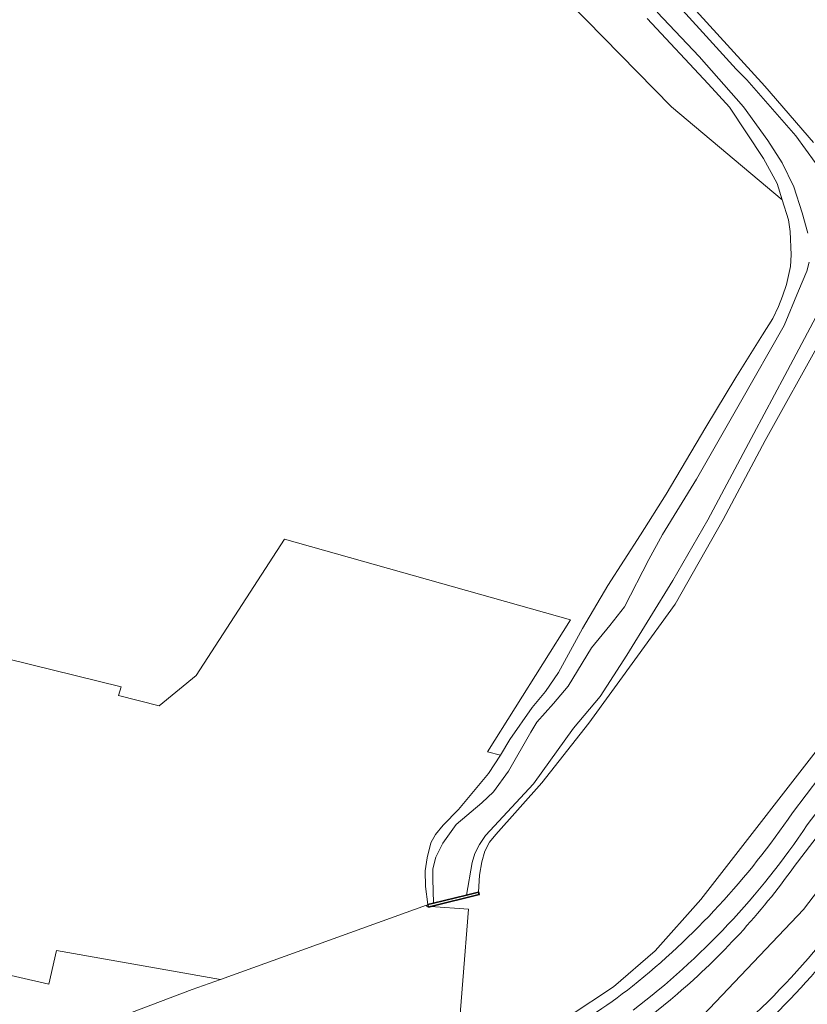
# Model space of a CAD drawing. Header units: metres. Extents: x 197700 to 204338, y 317132 to 325229.
# Tile 476 of 656: x 201886 to 201978, y 319345 to 319460. Entities that reach past the tile are written whole.
import ezdxf

# ---------------------------------------------------------------- set-up
doc = ezdxf.new("R2010")
doc.units = ezdxf.units.M
for name, color, linetype, lineweight in [('B-WE-GK-KADEMUUR-GV', 150, 'Continuous', 35), ('B-WE-GR-BEPLANTING_CULTUUR_BOSPLANTSOEN-GV', 90, 'Continuous', 18), ('B-WE-GR-BOS_LOOF-GV', 40, 'Continuous', 13), ('B-WE-GR-GRAS-GV', 60, 'Continuous', 13), ('B-WE-OG-TERREIN_CULTUURSCHEIDING-GV', 7, 'Continuous', 18), ('B-WE-OG-TERREIN_ERF-GV', 7, 'Continuous', 18), ('B-WE-OG-WATER-GV', 130, 'Continuous', 18), ('B-WE-OG-WATER_SLOOT-GV', 120, 'Continuous', 18), ('B-WE-OG-WEG-GV', 7, 'Continuous', 18), ('B-WE-VH-VERHARDING_ASFALT-GV', 252, 'Continuous', 18), ('B-WE-VH-VERHARDING_GESLOTEN-GV', 252, 'Continuous', 18), ('B-WE-VH-VERHARDING_OPEN-GV', 252, 'Continuous', 18), ('B-WE-VH-VERHARDING_TEGEL-GV', 252, 'Continuous', 18)]:
    doc.layers.add(name, color=color, linetype=linetype, lineweight=lineweight)

msp = doc.modelspace()

# ---------------------------------------------------------------- linework, layer by layer
at = {"layer": 'B-WE-GK-KADEMUUR-GV'}
msp.add_lwpolyline([(201938.369, 319357.79), (201934.555, 319356.851), (201933.883, 319356.685), (201933.934, 319356.48), (201933.955, 319356.394), (201934.223, 319356.46), (201939.874, 319357.851), (201939.803, 319358.143)], close=True, dxfattribs=at)
at = {"layer": 'B-WE-GR-BEPLANTING_CULTUUR_BOSPLANTSOEN-GV'}
msp.add_lwpolyline([(201882.063, 319328.411), (201890.858, 319330.546), (201901.017, 319332.751), (201913.608, 319335.27), (201925.449, 319337.281), (201932.371, 319338.59), (201937.286, 319339.52), (201938.604, 319356.163), (201934.223, 319356.46), (201933.955, 319356.394), (201933.934, 319356.48), (201933.709, 319356.495), (201933.719, 319356.625), (201909.686, 319347.972), (201906.399, 319346.788), (201891.954, 319341.3), (201871.261, 319333.316)], dxfattribs=at)
at = {"layer": 'B-WE-GR-BOS_LOOF-GV'}
for points in [[(201965.151, 319460.862), (201973.171, 319452.087), (201978.847, 319445.546)], [(201979.791, 319422.619), (201973.214, 319410.799), (201968.296, 319401.563), (201962.721, 319391.725), (201958.328, 319385.645), (201952.641, 319377.832), (201947.172, 319370.881), (201941.786, 319364.859), (201941.079, 319363.965), (201940.533, 319362.9), (201940.187, 319361.679), (201939.91, 319360.114), (201939.803, 319358.143), (201939.874, 319357.851), (201934.223, 319356.46), (201938.604, 319356.163), (201937.286, 319339.52)], [(201950.35, 319343.682), (201955.535, 319347.121), (201960.384, 319351.318), (201965.712, 319357.275), (201981.612, 319377.715)]]:
    msp.add_lwpolyline(points, dxfattribs=at)
at = {"layer": 'B-WE-GR-GRAS-GV'}
msp.add_lwpolyline([(201882.132, 319385.981), (201898.117, 319382.082), (201897.823, 319381.048), (201902.536, 319379.857), (201906.868, 319383.381), (201917.167, 319399.28), (201950.504, 319389.888), (201940.832, 319374.483), (201942.331, 319374.09), (201942.335, 319374.097), (201943.447, 319375.941), (201946.055, 319379.665), (201947.581, 319381.514), (201949.125, 319383.736), (201951.917, 319388.892), (201954.854, 319393.894), (201958.675, 319399.785), (201961.656, 319404.518), (201966.278, 319412.334), (201969.767, 319418.129), (201972.881, 319423.112), (201974.086, 319425.019), (201974.747, 319426.393), (201975.243, 319427.631), (201975.687, 319428.972), (201976.151, 319431.076), (201976.221, 319432.423), (201976.112, 319435.172), (201975.934, 319436.527), (201975.199, 319438.841), (201962.278, 319449.683), (201944.419, 319467.94)], dxfattribs=at)
at = {"layer": 'B-WE-OG-TERREIN_CULTUURSCHEIDING-GV'}
for points in [[(201986.839, 319383.77), (201986.575, 319383.861), (201982.638, 319379.034), (201981.612, 319377.715), (201965.712, 319357.275), (201960.384, 319351.318), (201955.535, 319347.121), (201950.35, 319343.682), (201945.17, 319341.502), (201939.784, 319339.992), (201937.286, 319339.52), (201937.021, 319336.177)], [(201976.374, 319367.378), (201982.786, 319375.799)]]:
    msp.add_lwpolyline(points, dxfattribs=at)
for points in [[(201957.724, 319347.174, 0.0750495), (201976.374, 319367.378)], [(201937.021, 319336.177, 0.0886756), (201957.724, 319347.174)]]:
    msp.add_lwpolyline(points, format="xyb", dxfattribs=at)
at = {"layer": 'B-WE-OG-TERREIN_ERF-GV'}
msp.add_lwpolyline([(201944.419, 319467.94), (201962.278, 319449.683), (201975.199, 319438.841), (201974.596, 319440.74), (201973.011, 319443.664), (201969.045, 319449.645), (201966.576, 319452.372), (201959.435, 319460)], dxfattribs=at)
at = {"layer": 'B-WE-OG-WATER-GV'}
for points in [[(201979.027, 319443.193), (201976.766, 319446.299), (201971.05, 319452.816), (201969.838, 319454.096), (201960.443, 319464.43)], [(201960.633, 319460.715), (201965.529, 319455.556), (201970.662, 319449.678), (201973.523, 319445.746), (201975.199, 319443.159), (201976.55, 319440.372), (201977.532, 319437.33), (201978.178, 319434.952)], [(201978.332, 319431.597), (201978.045, 319430.542), (201977.09, 319428.243), (201975.418, 319424.211), (201970.328, 319415.271), (201965.21, 319406.291), (201961.236, 319399.841), (201959.66, 319396.928), (201956.797, 319391.419), (201955.09, 319389.208), (201952.968, 319386.623), (201950.238, 319382.16), (201948.52, 319380.13), (201946.594, 319377.955), (201945.874, 319376.798), (201943.296, 319372.251), (201941.544, 319369.85), (201940.16, 319368.535), (201937.193, 319366.008), (201935.608, 319363.865), (201934.827, 319362.204), (201934.469, 319360.852), (201934.462, 319359.693), (201934.555, 319356.851), (201938.369, 319357.79), (201939.046, 319361.581), (201939.357, 319362.646), (201939.917, 319363.713), (201940.603, 319364.728), (201946.193, 319370.762), (201950.868, 319377.25), (201953.964, 319380.957), (201957.078, 319385.768), (201962.448, 319394.467), (201966.535, 319401.541), (201971.889, 319411.624), (201975.493, 319418.351), (201979.758, 319426.43)]]:
    msp.add_lwpolyline(points, dxfattribs=at)
at = {"layer": 'B-WE-OG-WATER_SLOOT-GV'}
for points in [[(201960.443, 319464.43), (201969.838, 319454.096), (201971.05, 319452.816), (201976.766, 319446.299), (201979.027, 319443.193)], [(201978.178, 319434.952), (201977.532, 319437.33), (201976.55, 319440.372), (201975.199, 319443.159), (201973.523, 319445.746), (201970.662, 319449.678), (201965.529, 319455.556), (201960.633, 319460.715)], [(201978.847, 319445.546), (201973.171, 319452.087), (201965.151, 319460.862)], [(201959.435, 319460), (201966.576, 319452.372), (201969.045, 319449.645), (201973.011, 319443.664), (201974.596, 319440.74), (201975.199, 319438.841), (201975.934, 319436.527), (201976.112, 319435.172), (201976.221, 319432.423), (201976.151, 319431.076), (201975.687, 319428.972), (201975.243, 319427.631), (201974.747, 319426.393), (201974.086, 319425.019), (201972.881, 319423.112), (201969.767, 319418.129), (201966.278, 319412.334), (201961.656, 319404.518), (201958.675, 319399.785), (201954.854, 319393.894), (201951.917, 319388.892), (201949.125, 319383.736), (201947.581, 319381.514), (201946.055, 319379.665), (201943.447, 319375.941), (201942.335, 319374.097), (201942.331, 319374.09), (201940.956, 319371.969), (201937.461, 319367.771), (201935.665, 319365.93), (201934.784, 319364.844), (201934.244, 319363.875), (201933.783, 319362.15), (201933.58, 319360.615), (201933.614, 319358.788), (201933.883, 319356.685), (201934.555, 319356.851), (201934.462, 319359.693), (201934.469, 319360.852), (201934.827, 319362.204), (201935.608, 319363.865), (201937.193, 319366.008), (201940.16, 319368.535), (201941.544, 319369.85), (201943.296, 319372.251), (201945.874, 319376.798), (201946.594, 319377.955), (201948.52, 319380.13), (201950.238, 319382.16), (201952.968, 319386.623), (201955.09, 319389.208), (201956.797, 319391.419), (201959.66, 319396.928), (201961.236, 319399.841), (201965.21, 319406.291), (201970.328, 319415.271), (201975.418, 319424.211), (201977.09, 319428.243), (201978.045, 319430.542), (201978.332, 319431.597)], [(201979.758, 319426.43), (201975.493, 319418.351), (201971.889, 319411.624), (201966.535, 319401.541), (201962.448, 319394.467), (201957.078, 319385.768), (201953.964, 319380.957), (201950.868, 319377.25), (201946.193, 319370.762), (201940.603, 319364.728), (201939.917, 319363.713), (201939.357, 319362.646), (201939.046, 319361.581), (201938.369, 319357.79), (201939.803, 319358.143), (201939.91, 319360.114), (201940.187, 319361.679), (201940.533, 319362.9), (201941.079, 319363.965), (201941.786, 319364.859), (201947.172, 319370.881), (201952.641, 319377.832), (201958.328, 319385.645), (201962.721, 319391.725), (201968.296, 319401.563), (201973.214, 319410.799), (201979.791, 319422.619)]]:
    msp.add_lwpolyline(points, dxfattribs=at)
at = {"layer": 'B-WE-OG-WEG-GV'}
for points in [[(201984.876, 319358.965, -0.0812412), (201963.06, 319336.358)], [(201965.38, 319335.9, 0.0705815), (201985.355, 319356.828)]]:
    msp.add_lwpolyline(points, format="xyb", dxfattribs=at)
at = {"layer": 'B-WE-VH-VERHARDING_ASFALT-GV'}
for points in [[(201905.549, 319324.371), (201895.189, 319322.124), (201895.91, 319318.8), (201925.64, 319325.246), (201942.218, 319329.677), (201951.827, 319333.897), (201964.498, 319342.231), (201977.661, 319356.134), (201987.541, 319369.059), (201995.538, 319379.047), (202004.712, 319385.863), (202013.298, 319390.328), (202022.298, 319392.306), (202031.665, 319393.599), (202031.565, 319397.804), (202030.51, 319397.758)], [(202031.779, 319388.834), (202031.665, 319393.599), (202022.298, 319392.306), (202013.298, 319390.328), (202004.712, 319385.863), (201995.538, 319379.047), (201987.541, 319369.059), (201977.661, 319356.134), (201964.498, 319342.231), (201951.827, 319333.897), (201942.218, 319329.677), (201925.64, 319325.246), (201895.91, 319318.8), (201896.674, 319315.283), (201915.319, 319319.329)], [(201984.523, 319371.477), (201976.598, 319361.138)]]:
    msp.add_lwpolyline(points, dxfattribs=at)
for points in [[(201976.598, 319361.138, -0.0602688), (201962.981, 319346.283)], [(201963.06, 319336.358, 0.0812412), (201984.876, 319358.965)], [(201962.981, 319346.283, -0.118972), (201933.336, 319330.993)]]:
    msp.add_lwpolyline(points, format="xyb", dxfattribs=at)
at = {"layer": 'B-WE-VH-VERHARDING_GESLOTEN-GV'}
msp.add_lwpolyline([(201871.261, 319333.316), (201891.954, 319341.3), (201906.399, 319346.788), (201909.686, 319347.972), (201890.584, 319351.32), (201889.696, 319347.433), (201874.107, 319350.993)], dxfattribs=at)
at = {"layer": 'B-WE-VH-VERHARDING_OPEN-GV'}
msp.add_lwpolyline([(201874.107, 319350.993), (201889.696, 319347.433), (201890.584, 319351.32), (201909.686, 319347.972), (201933.719, 319356.625), (201933.709, 319356.495), (201933.934, 319356.48), (201933.883, 319356.685), (201933.614, 319358.788), (201933.58, 319360.615), (201933.783, 319362.15), (201934.244, 319363.875), (201934.784, 319364.844), (201935.665, 319365.93), (201937.461, 319367.771), (201940.956, 319371.969), (201942.331, 319374.09), (201940.832, 319374.483), (201950.504, 319389.888), (201917.167, 319399.28), (201906.868, 319383.381), (201902.536, 319379.857), (201897.823, 319381.048), (201898.117, 319382.082), (201882.132, 319385.981)], dxfattribs=at)
at = {"layer": 'B-WE-VH-VERHARDING_TEGEL-GV'}
for points in [[(201982.786, 319375.799), (201976.374, 319367.378)], [(201984.468, 319374.317), (201978.12, 319365.976)], [(201978.12, 319365.976), (201984.468, 319374.317)], [(201976.598, 319361.138), (201984.523, 319371.477)]]:
    msp.add_lwpolyline(points, dxfattribs=at)
for points in [[(201976.374, 319367.378, -0.0750495), (201957.724, 319347.174)], [(201978.12, 319365.976, -0.0825286), (201957.833, 319344.4)], [(201957.833, 319344.4, 0.0825286), (201978.12, 319365.976)], [(201962.981, 319346.283, 0.0602688), (201976.598, 319361.138)], [(201985.355, 319356.828, -0.0705815), (201965.38, 319335.9)], [(201957.724, 319347.174, -0.0886756), (201937.021, 319336.177)], [(201933.336, 319330.993, 0.118972), (201962.981, 319346.283)]]:
    msp.add_lwpolyline(points, format="xyb", dxfattribs=at)

doc.saveas('drawing.dxf')
